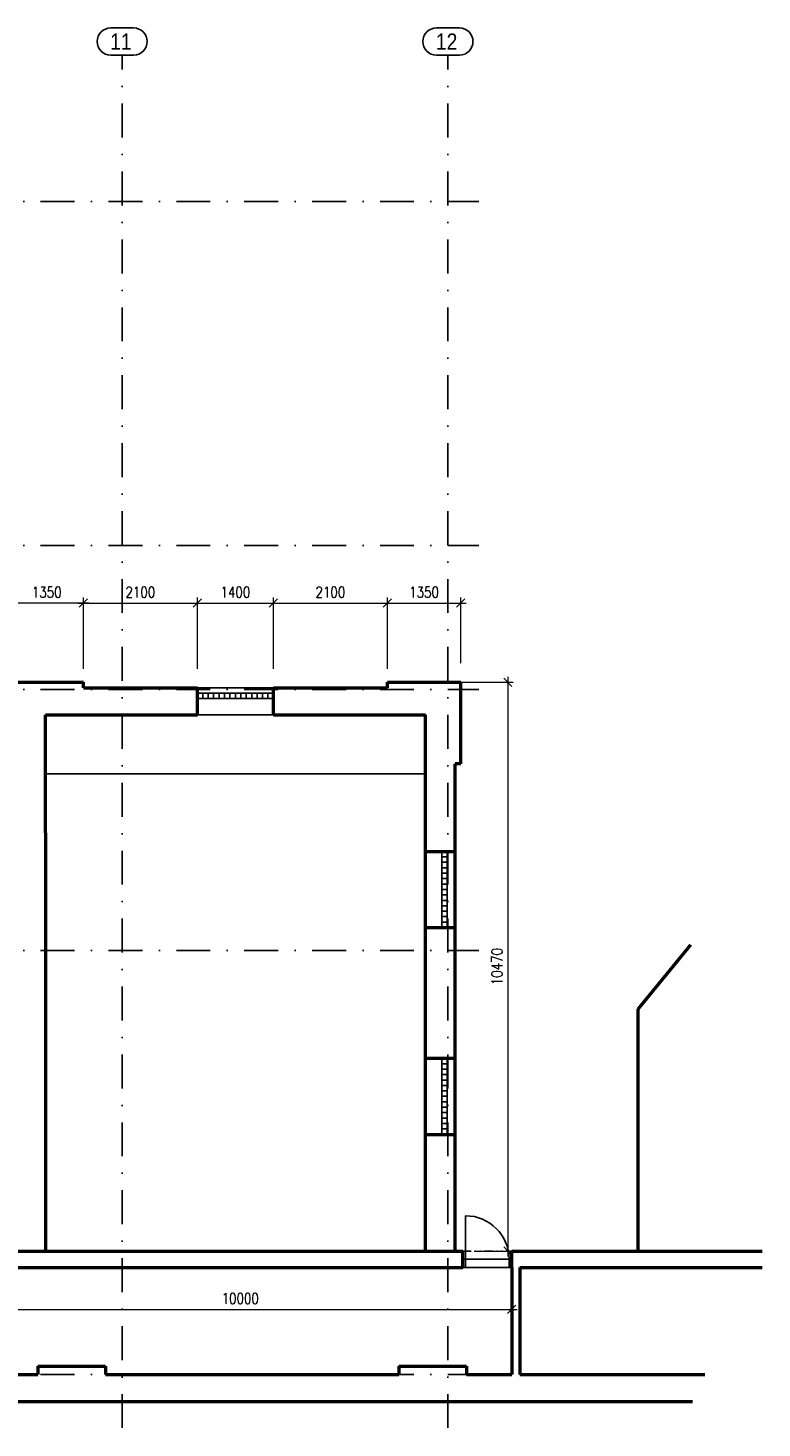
# Model space of a CAD drawing. Header units: millimetres. Extents: x -33711 to 550618, y -222428 to 596511.
# Tile 289 of 656: x 347790 to 361310, y -221039 to -195270. Entities that reach past the tile are written whole.
import ezdxf

# ---------------------------------------------------------------- set-up
doc = ezdxf.new("R2010")
doc.units = ezdxf.units.MM
doc.linetypes.add('DASHDOT', pattern=[0.5, 0.25, -0.125, 0, -0.125])
doc.linetypes.add('DIVIDE', pattern=[8, 3, -1.5, 0.25, -1.5, 0.25, -1.5])
for name, color, linetype in [('IN_C_CERCHOVANA', 7, 'DIVIDE'), ('IN_C_OSA', 6, 'DASHDOT'), ('IN_C_TENKA', 7, 'Continuous'), ('IN_NS_TENKA', 20, 'Continuous'), ('IN_VYPLNE OTVORU', 151, 'Continuous')]:
    doc.layers.add(name, color=color, linetype=linetype)
doc.layers.add('IN_C_TLUSTA', color=5, linetype='Continuous', lineweight=50)
doc.layers.add('IN_KOTY', color=4, linetype='Continuous', lineweight=13)
doc.styles.add('ARIAL', font='arial.ttf')
doc.styles.add('Koty', font='romand.shx', dxfattribs={"width": 0.8})
doc.dimstyles.new('IN_100', dxfattribs={"dimtxt": 200, "dimasz": 150, "dimexe": 100, "dimexo": 350, "dimgap": 100, "dimtad": 1, "dimdec": 4, "dimrnd": 5, "dimdsep": 46, "dimtxsty": 'Koty', "dimblk": 'OBLIQUE', "dimcen": 40, "dimdle": 100, "dimclrd": 256, "dimclrt": 7, "dimadec": 0, "dimazin": 0, "dimtfac": 1, "dimtdec": 4, "dimtmove": 1, "dimatfit": 3, "dimldrblk": 'ARCHTICK', "dimfxl": 500, "dimtolj": 1, "dimtzin": 0, "dimlwd": -1, "dimlwe": -1, "dimarcsym": 0})

# ---------------------------------------------------------------- blocks, each defined once
blk = doc.blocks.new('_Oblique')
at = {"color": 0, "linetype": 'ByBlock', "lineweight": -2}
blk.add_line((-0.5, -0.5), (0.5, 0.5), dxfattribs=at)
blk = doc.blocks.new('*D264')
at = {"layer": 'DEFPOINTS', "color": 0, "transparency": 16777216}
for p in [(346700, -218083), (356700, -218083), (356700, -218855)]:
    blk.add_point(p, dxfattribs=at)
at = {"layer": 'IN_KOTY', "color": 0, "transparency": 16777216}
for p, q in [((346700, -218433), (346700, -218955)), ((356700, -218433), (356700, -218955))]:
    blk.add_line(p, q, dxfattribs=at)
at = {"layer": 'IN_KOTY', "transparency": 16777216}
blk.add_line((346600, -218855), (356800, -218855), dxfattribs=at)
at = {"layer": 'IN_KOTY', "transparency": 16777216, "xscale": 150, "yscale": 150, "zscale": 150, "rotation": 180}
blk.add_blockref('_Oblique', (346700, -218855), dxfattribs=at)
at = {"layer": 'IN_KOTY', "transparency": 16777216, "xscale": 150, "yscale": 150, "zscale": 150}
blk.add_blockref('_Oblique', (356700, -218855), dxfattribs=at)
at = {"layer": 'IN_KOTY', "color": 7, "transparency": 16777216, "insert": (351700, -218655), "char_height": 200, "attachment_point": 5, "style": 'Koty'}
blk.add_mtext('\\A1;10000', dxfattribs=at)
blk = doc.blocks.new('_ArchTick')
at = {"color": 0, "linetype": 'ByBlock', "lineweight": 13, "const_width": 0.15}
blk.add_lwpolyline([(-0.5, -0.5), (0.5, 0.5)], dxfattribs=at)
blk = doc.blocks.new('*D236')
at = {"layer": 'DEFPOINTS', "color": 0, "transparency": 16777216}
for p in [(354410, -207313), (355660, -217782), (356628, -217782)]:
    blk.add_point(p, dxfattribs=at)
at = {"layer": 'IN_KOTY', "color": 0, "transparency": 16777216}
for p, q in [((354760, -207313), (356728, -207313)), ((356010, -217782), (356728, -217782))]:
    blk.add_line(p, q, dxfattribs=at)
at = {"layer": 'IN_KOTY', "transparency": 16777216}
blk.add_line((356628, -207213), (356628, -217882), dxfattribs=at)
at = {"layer": 'IN_KOTY', "transparency": 16777216, "xscale": 150, "yscale": 150, "zscale": 150}
for p, rotation in [((356628, -207313), 90), ((356628, -217782), 270)]:
    blk.add_blockref('_Oblique', p, dxfattribs=dict(at, rotation=rotation))
at = {"layer": 'IN_KOTY', "color": 7, "transparency": 16777216, "insert": (356428, -212547), "char_height": 200, "attachment_point": 5, "rotation": 90, "style": 'Koty'}
blk.add_mtext('\\A1;10470', dxfattribs=at)
blk = doc.blocks.new('*D297')
at = {"layer": 'DEFPOINTS', "color": 0, "transparency": 16777216}
for p in [(346530, -207313), (348516, -207313), (347560, -209583)]:
    blk.add_point(p, dxfattribs=at)
at = {"layer": 'IN_KOTY', "color": 0, "transparency": 16777216}
for p, q in [((348166, -207313), (346430, -207313)), ((347210, -209583), (346430, -209583))]:
    blk.add_line(p, q, dxfattribs=at)
at = {"layer": 'IN_KOTY', "transparency": 16777216}
blk.add_line((346530, -209683), (346530, -207213), dxfattribs=at)
at = {"layer": 'IN_KOTY', "transparency": 16777216, "xscale": 150, "yscale": 150, "zscale": 150}
for p, rotation in [((346530, -207313), 90), ((346530, -209583), 270)]:
    blk.add_blockref('_Oblique', p, dxfattribs=dict(at, rotation=rotation))
at = {"layer": 'IN_KOTY', "color": 7, "transparency": 16777216, "insert": (346280, -208676), "char_height": 200, "attachment_point": 5, "rotation": 90, "style": 'Koty'}
blk.add_mtext('\\A1;2270', dxfattribs=at)
blk = doc.blocks.new('*D298')
at = {"layer": 'DEFPOINTS', "color": 0, "transparency": 16777216}
for p in [(350910, -205854), (348810, -207413), (350910, -207413)]:
    blk.add_point(p, dxfattribs=at)
at = {"layer": 'IN_KOTY', "transparency": 16777216}
blk.add_line((348710, -205854), (351010, -205854), dxfattribs=at)
at = {"layer": 'IN_KOTY', "color": 0, "transparency": 16777216}
for p, q in [((348810, -207063), (348810, -205754)), ((350910, -207063), (350910, -205754))]:
    blk.add_line(p, q, dxfattribs=at)
at = {"layer": 'IN_KOTY', "transparency": 16777216, "xscale": 150, "yscale": 150, "zscale": 150, "rotation": 180}
blk.add_blockref('_Oblique', (348810, -205854), dxfattribs=at)
at = {"layer": 'IN_KOTY', "transparency": 16777216, "xscale": 150, "yscale": 150, "zscale": 150}
blk.add_blockref('_Oblique', (350910, -205854), dxfattribs=at)
at = {"layer": 'IN_KOTY', "color": 7, "transparency": 16777216, "insert": (349860, -205654), "char_height": 200, "attachment_point": 5, "style": 'Koty'}
blk.add_mtext('\\A1;2100', dxfattribs=at)
blk = doc.blocks.new('*D299')
at = {"layer": 'DEFPOINTS', "color": 0, "transparency": 16777216}
for p in [(352310, -205854), (350910, -207413), (352310, -207413)]:
    blk.add_point(p, dxfattribs=at)
at = {"layer": 'IN_KOTY', "transparency": 16777216}
blk.add_line((350810, -205854), (352410, -205854), dxfattribs=at)
at = {"layer": 'IN_KOTY', "color": 0, "transparency": 16777216}
for p, q in [((350910, -207063), (350910, -205754)), ((352310, -207063), (352310, -205754))]:
    blk.add_line(p, q, dxfattribs=at)
at = {"layer": 'IN_KOTY', "transparency": 16777216, "xscale": 150, "yscale": 150, "zscale": 150, "rotation": 180}
blk.add_blockref('_Oblique', (350910, -205854), dxfattribs=at)
at = {"layer": 'IN_KOTY', "transparency": 16777216, "xscale": 150, "yscale": 150, "zscale": 150}
blk.add_blockref('_Oblique', (352310, -205854), dxfattribs=at)
at = {"layer": 'IN_KOTY', "color": 7, "transparency": 16777216, "insert": (351610, -205654), "char_height": 200, "attachment_point": 5, "style": 'Koty'}
blk.add_mtext('\\A1;1400', dxfattribs=at)
blk = doc.blocks.new('*D300')
at = {"layer": 'DEFPOINTS', "color": 0, "transparency": 16777216}
for p in [(354410, -205854), (352310, -207413), (354410, -207413)]:
    blk.add_point(p, dxfattribs=at)
at = {"layer": 'IN_KOTY', "transparency": 16777216}
blk.add_line((352210, -205854), (354510, -205854), dxfattribs=at)
at = {"layer": 'IN_KOTY', "color": 0, "transparency": 16777216}
for p, q in [((352310, -207063), (352310, -205754)), ((354410, -207063), (354410, -205754))]:
    blk.add_line(p, q, dxfattribs=at)
at = {"layer": 'IN_KOTY', "transparency": 16777216, "xscale": 150, "yscale": 150, "zscale": 150, "rotation": 180}
blk.add_blockref('_Oblique', (352310, -205854), dxfattribs=at)
at = {"layer": 'IN_KOTY', "transparency": 16777216, "xscale": 150, "yscale": 150, "zscale": 150}
blk.add_blockref('_Oblique', (354410, -205854), dxfattribs=at)
at = {"layer": 'IN_KOTY', "color": 7, "transparency": 16777216, "insert": (353360, -205654), "char_height": 200, "attachment_point": 5, "style": 'Koty'}
blk.add_mtext('\\A1;2100', dxfattribs=at)
blk = doc.blocks.new('*D307')
at = {"layer": 'DEFPOINTS', "color": 0, "transparency": 16777216}
for p in [(355760, -205854), (354410, -207413), (355760, -207313)]:
    blk.add_point(p, dxfattribs=at)
at = {"layer": 'IN_KOTY', "transparency": 16777216}
blk.add_line((354310, -205854), (355860, -205854), dxfattribs=at)
at = {"layer": 'IN_KOTY', "color": 0, "transparency": 16777216}
for p, q in [((354410, -207063), (354410, -205754)), ((355760, -206963), (355760, -205754))]:
    blk.add_line(p, q, dxfattribs=at)
at = {"layer": 'IN_KOTY', "transparency": 16777216, "xscale": 150, "yscale": 150, "zscale": 150, "rotation": 180}
blk.add_blockref('_Oblique', (354410, -205854), dxfattribs=at)
at = {"layer": 'IN_KOTY', "transparency": 16777216, "xscale": 150, "yscale": 150, "zscale": 150}
blk.add_blockref('_Oblique', (355760, -205854), dxfattribs=at)
at = {"layer": 'IN_KOTY', "color": 7, "transparency": 16777216, "insert": (355085, -205654), "char_height": 200, "attachment_point": 5, "style": 'Koty'}
blk.add_mtext('\\A1;1350', dxfattribs=at)
blk = doc.blocks.new('*D308')
at = {"layer": 'DEFPOINTS', "color": 0, "transparency": 16777216}
for p in [(347460, -205854), (347460, -207313), (348810, -207413)]:
    blk.add_point(p, dxfattribs=at)
at = {"layer": 'IN_KOTY', "transparency": 16777216}
blk.add_line((348910, -205854), (347360, -205854), dxfattribs=at)
at = {"layer": 'IN_KOTY', "color": 0, "transparency": 16777216}
for p, q in [((347460, -206963), (347460, -205754)), ((348810, -207063), (348810, -205754))]:
    blk.add_line(p, q, dxfattribs=at)
at = {"layer": 'IN_KOTY', "transparency": 16777216, "xscale": 150, "yscale": 150, "zscale": 150, "rotation": 180}
blk.add_blockref('_Oblique', (347460, -205854), dxfattribs=at)
at = {"layer": 'IN_KOTY', "transparency": 16777216, "xscale": 150, "yscale": 150, "zscale": 150}
blk.add_blockref('_Oblique', (348810, -205854), dxfattribs=at)
at = {"layer": 'IN_KOTY', "color": 7, "transparency": 16777216, "insert": (348135, -205654), "char_height": 200, "attachment_point": 5, "style": 'Koty'}
blk.add_mtext('\\A1;1350', dxfattribs=at)

msp = doc.modelspace()

# ---------------------------------------------------------------- linework, layer by layer
at = {"layer": 'IN_C_CERCHOVANA', "color": 8, "ltscale": 50}
msp.add_line((355800.47666, -217782.64464), (356700.47666, -217782.64464), dxfattribs=at)
at = {"layer": 'IN_C_OSA', "color": 4, "ltscale": 2500}
for p, q in [((349525.47557, -221038.80846), (349525.47557, -195770.00773)), ((355525.47557, -221038.80846), (355525.47557, -195770.00773)), ((295519.51551, -198462.64377), (356092.68823, -198462.64377)), ((295519.51551, -204797.64377), (356092.68823, -204797.64377)), ((295519.51551, -207447.64377), (356092.68823, -207447.64377)), ((295519.51551, -212252.64377), (356092.68823, -212252.64377)), ((295519.51551, -220052.64377), (356092.68823, -220052.64377))]:
    msp.add_line(p, q, dxfattribs=at)
at = {"layer": 'IN_C_OSA', "color": 4, "linetype": 'ByBlock'}
for points in [[(349314.22068, -195770.00773, -1), (349314.22068, -195270.00773), (349736.73045, -195270.00773, -1), (349736.73045, -195770.00773)], [(355314.22068, -195770.00773, -1), (355314.22068, -195270.00773), (355736.73045, -195270.00773, -1), (355736.73045, -195770.00773)]]:
    msp.add_lwpolyline(points, format="xyb", close=True, dxfattribs=at)
at = {"layer": 'IN_C_TENKA', "color": 8}
for p, q in [((350910.47666, -207412.64464), (352310.47666, -207412.64464)), ((350910.47666, -207912.64464), (352310.47666, -207912.64464)), ((355110.47666, -211826.66022), (355110.47666, -210426.66022)), ((355660.47666, -211826.66022), (355660.47666, -210426.66022)), ((355110.47666, -215633.5669), (355110.47666, -214233.5669)), ((355660.47666, -215633.5669), (355660.47666, -214233.5669))]:
    msp.add_line(p, q, dxfattribs=at)
at = {"layer": 'IN_C_TLUSTA', "color": 8}
for p, q in [((347460.47666, -207312.64464), (348810.47666, -207312.64464)), ((348810.47666, -207412.64464), (348810.47666, -207312.64464)), ((348810.47666, -207412.64464), (350910.47666, -207412.64464)), ((350910.47666, -207912.64464), (350910.47666, -207412.64464)), ((352310.47666, -207912.64464), (352310.47666, -207412.64464)), ((352310.47666, -207412.64464), (354410.47666, -207412.64464)), ((354410.47666, -207412.64464), (354410.47666, -207312.64464)), ((354410.47666, -207312.64464), (355760.47666, -207312.64464)), ((355760.47666, -208812.64464), (355760.47666, -207312.64464)), ((348110.47666, -210082.64464), (348110.47666, -207912.64464)), ((348110.47666, -207912.64464), (350910.47666, -207912.64464)), ((352310.47666, -207912.64464), (355110.47666, -207912.64464)), ((355110.47666, -217782.18779), (355110.47666, -207912.64464)), ((355660.47666, -217782.18315), (355660.47666, -208812.64464)), ((355760.47666, -208812.64464), (355660.47666, -208812.64464)), ((348110.47666, -210082.64464), (348110.47666, -217782.64464)), ((355110.47666, -210426.66022), (355660.47666, -210426.66022)), ((355110.47666, -211826.66022), (355660.47666, -211826.66022)), ((359030.47666, -213330.17226), (360000.09289, -212143.71295)), ((359030.47666, -217782.64464), (359030.47666, -213330.17226)), ((355110.47666, -214233.5669), (355660.47666, -214233.5669)), ((355110.47666, -215633.5669), (355660.47666, -215633.5669)), ((346700.47666, -217782.64464), (355800.47666, -217782.64464)), ((355800.47666, -218082.64464), (355800.47666, -217782.64464)), ((356700.47666, -218082.64464), (356700.47666, -217782.64464)), ((356700.47666, -217782.64464), (361310.47666, -217782.64464)), ((346700.47666, -218082.64464), (355800.47666, -218082.64464)), ((356700.47666, -218082.64464), (356700.47666, -220052.64464)), ((356850.47666, -218082.64464), (361310.47666, -218082.64464)), ((356850.47666, -218082.64464), (356850.47666, -220052.64464)), ((342570.47666, -220052.64464), (347970.47666, -220052.64464)), ((347970.47666, -219902.64464), (349220.47666, -219902.64464)), ((347970.47666, -219902.64464), (347970.47666, -220052.64464)), ((349220.47666, -219902.64464), (349220.47666, -220052.64464)), ((349220.47666, -220052.64464), (354620.47666, -220052.64464)), ((354620.47666, -219902.64464), (355870.47666, -219902.64464)), ((354620.47666, -219902.64464), (354620.47666, -220052.64464)), ((355870.47666, -219902.64464), (355870.47666, -220052.64464)), ((355870.47666, -220052.64464), (356700.47666, -220052.64464)), ((356850.47666, -220052.64464), (360256.83147, -220052.64464)), ((330500.47666, -220552.64464), (360029.3649, -220552.64464))]:
    msp.add_line(p, q, dxfattribs=at)
at = {"layer": 'IN_NS_TENKA', "color": 8}
msp.add_line((348110.47666, -208997.64464), (355110.47666, -208997.64464), dxfattribs=at)
at = {"layer": 'IN_VYPLNE OTVORU', "color": 8}
for p, q in [((350910.47666, -207512.64464), (352310.47666, -207512.64464)), ((350910.47666, -207612.64464), (352310.47666, -207612.64464)), ((351010.47666, -207512.64464), (351010.47666, -207612.64464)), ((351110.47666, -207512.64464), (351110.47666, -207612.64464)), ((351210.47666, -207512.64464), (351210.47666, -207612.64464)), ((351310.47666, -207512.64464), (351310.47666, -207612.64464)), ((351410.47666, -207512.64464), (351410.47666, -207612.64464)), ((351510.47666, -207512.64464), (351510.47666, -207612.64464)), ((351610.47666, -207512.64464), (351610.47666, -207612.64464)), ((351710.47666, -207512.64464), (351710.47666, -207612.64464)), ((351810.47666, -207512.64464), (351810.47666, -207612.64464)), ((351910.47666, -207512.64464), (351910.47666, -207612.64464)), ((352010.47666, -207512.64464), (352010.47666, -207612.64464)), ((352110.47666, -207512.64464), (352110.47666, -207612.64464)), ((352210.47666, -207512.64464), (352210.47666, -207612.64464)), ((355410.47666, -211826.66022), (355410.47666, -210426.66022)), ((355510.47666, -210526.66022), (355410.47666, -210526.66022)), ((355510.47666, -211826.66022), (355510.47666, -210426.66022)), ((355510.47666, -210626.66022), (355410.47666, -210626.66022)), ((355510.47666, -210726.66022), (355410.47666, -210726.66022)), ((355510.47666, -210826.66022), (355410.47666, -210826.66022)), ((355510.47666, -210926.66022), (355410.47666, -210926.66022)), ((355510.47666, -211026.66022), (355410.47666, -211026.66022)), ((355510.47666, -211126.66022), (355410.47666, -211126.66022)), ((355510.47666, -211226.66022), (355410.47666, -211226.66022)), ((355510.47666, -211326.66022), (355410.47666, -211326.66022)), ((355510.47666, -211426.66022), (355410.47666, -211426.66022)), ((355510.47666, -211526.66022), (355410.47666, -211526.66022)), ((355510.47666, -211626.66022), (355410.47666, -211626.66022)), ((355510.47666, -211726.66022), (355410.47666, -211726.66022)), ((355410.47666, -215633.5669), (355410.47666, -214233.5669)), ((355510.47666, -214333.5669), (355410.47666, -214333.5669)), ((355510.47666, -215633.5669), (355510.47666, -214233.5669)), ((355510.47666, -214433.5669), (355410.47666, -214433.5669)), ((355510.47666, -214533.5669), (355410.47666, -214533.5669)), ((355510.47666, -214633.5669), (355410.47666, -214633.5669)), ((355510.47666, -214733.5669), (355410.47666, -214733.5669)), ((355510.47666, -214833.5669), (355410.47666, -214833.5669)), ((355510.47666, -214933.5669), (355410.47666, -214933.5669)), ((355510.47666, -215033.5669), (355410.47666, -215033.5669)), ((355510.47666, -215133.5669), (355410.47666, -215133.5669)), ((355510.47666, -215233.5669), (355410.47666, -215233.5669)), ((355510.47666, -215333.5669), (355410.47666, -215333.5669)), ((355510.47666, -215433.5669), (355410.47666, -215433.5669)), ((355510.47666, -215533.5669), (355410.47666, -215533.5669)), ((355800.47666, -217932.64464), (356700.47666, -217932.64464)), ((355850.47666, -218082.64464), (355850.47666, -217932.64464)), ((356650.47666, -218082.64464), (356650.47666, -217932.64464)), ((355800.47666, -218082.64464), (356700.47666, -218082.64464))]:
    msp.add_line(p, q, dxfattribs=at)
msp.add_lwpolyline([(355850.47666, -217932.64464), (355850.47666, -217132.64464, -0.4142135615), (356650.47666, -217932.64464)], format="xyb", dxfattribs=at)

# ---------------------------------------------------------------- texts
at = {"layer": 'IN_C_OSA', "color": 4, "linetype": 'ByBlock', "style": 'ARIAL', "width": 0.85}
for s, p in [('11', (349302.9658, -195670.00773)), ('12', (355302.9658, -195670.00773))]:
    msp.add_text(s, height=300, dxfattribs=at).set_placement(p)

# ---------------------------------------------------------------- dimensions: what is measured, and where the dimension line sits
at = {"layer": 'IN_KOTY', "color": 8}
for base, p1, p2, picture, middle in [((347460.47666, -205853.73772), (348810.47666, -207412.64464), (347460.47666, -207312.64464), '*D308', (348135.47666, -205653.73772)), ((350910.47666, -205853.73772), (348810.47666, -207412.64464), (350910.47666, -207412.64464), '*D298', (349860.47666, -205653.73772)), ((352310.47666, -205853.73772), (350910.47666, -207412.64464), (352310.47666, -207412.64464), '*D299', (351610.47666, -205653.73772)), ((354410.47666, -205853.73772), (352310.47666, -207412.64464), (354410.47666, -207412.64464), '*D300', (353360.47666, -205653.73772)), ((355760.47666, -205853.73772), (354410.47666, -207412.64464), (355760.47666, -207312.64464), '*D307', (355085.47666, -205653.73772)), ((356700.47666, -218854.96609), (346700.47666, -218082.64464), (356700.47666, -218082.64464), '*D264', (351700.47666, -218654.96609))]:
    dim = msp.add_linear_dim(base=base, p1=p1, p2=p2, dimstyle='IN_100', dxfattribs=at)
    dim.commit()
    dim.dimension.update_dxf_attribs({"geometry": picture, "text_midpoint": middle})
at = {"layer": 'IN_KOTY'}
dim = msp.add_linear_dim(base=(346530.238, -207312.64464), p1=(347560.47666, -209582.64464), p2=(348515.86013, -207312.64464), angle=90, dimstyle='IN_100', override={"dimtmove": 2}, dxfattribs=at)
dim.commit()
dim.dimension.update_dxf_attribs({"geometry": '*D297', "text_midpoint": (346280.238, -208675.7195), "dimtype": 160})
at = {"layer": 'IN_KOTY', "color": 8}
dim = msp.add_linear_dim(base=(356627.52958, -217782.18315), p1=(354410.47666, -207312.64464), p2=(355660.47666, -217782.18315), angle=90, dimstyle='IN_100', dxfattribs=at)
dim.commit()
dim.dimension.update_dxf_attribs({"geometry": '*D236', "text_midpoint": (356427.52958, -212547.4139)})

doc.saveas('drawing.dxf')
